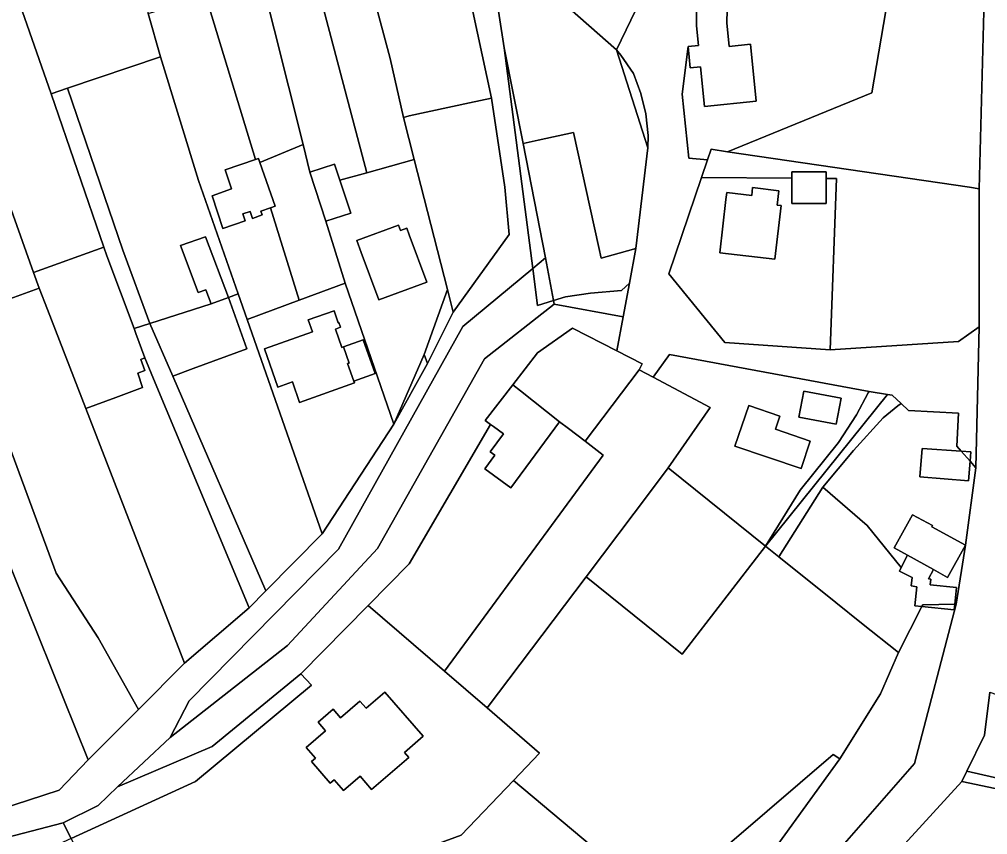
# Model space of a CAD drawing. Extents: x -502026 to -497664, y -1143484 to -1138019.
# Drawn here: x -498420.5 to -498249.6, y -1140148 to -1140004.1 of the extents above; entities that cross this region are included whole.
import ezdxf

# ---------------------------------------------------------------- set-up
doc = ezdxf.new("R2010")
doc.units = 0
for name, color, linetype in [('25', 7, 'Continuous'), ('37', 7, 'Continuous'), ('55', 7, 'Continuous'), ('7', 7, 'Continuous')]:
    doc.layers.add(name, color=color, linetype=linetype)

msp = doc.modelspace()

# ---------------------------------------------------------------- linework, layer by layer
at = {"layer": '25'}
for points in [[(-498291.96, -1139992.09), (-498288.93, -1139992.21), (-498288.25, -1140000.93), (-498267.19, -1140000.11), (-498270.07, -1140017.07), (-498295.56, -1140027.46), (-498298.43, -1140027.01), (-498299.07, -1140028.89), (-498302.35, -1140028.57), (-498303.54, -1140017.31), (-498302.47, -1140008.89), (-498302.1, -1140012.67), (-498300.28, -1140012.5), (-498299.57, -1140019.46), (-498290.47, -1140018.55), (-498291.48, -1140008.5), (-498295.21, -1140008.88), (-498295.63, -1140004.71), (-498295.53, -1140000.12), (-498297.68, -1139995.33), (-498297.74, -1139991.87)], [(-498260.48, -1139993.31), (-498250.05, -1139993.72), (-498251.1, -1140034.03), (-498252.81, -1140033.7), (-498295.56, -1140027.46), (-498270.07, -1140017.07), (-498267.19, -1140000.11), (-498288.25, -1140000.93), (-498288.93, -1139992.21)], [(-498315.09, -1140009.49), (-498309.61, -1140026.78), (-498311.73, -1140044.52), (-498314.63, -1140045.34), (-498317.82, -1140046.24), (-498318.23, -1140044.37), (-498322.68, -1140024.05), (-498328.92, -1140025.42), (-498331.61, -1140026), (-498334.94, -1140009.14), (-498336.7, -1139997.67), (-498324.89, -1140000.89)], [(-498343.92, -1140055.76), (-498344.92, -1140051.79), (-498350.8, -1140028.86), (-498352.71, -1140021.4), (-498351.7, -1140021.15), (-498341.03, -1140018.84), (-498337.15, -1140018.01), (-498334.82, -1140033.72), (-498334.05, -1140042.06)], [(-498295.56, -1140027.46), (-498252.81, -1140033.7), (-498251.1, -1140034.03), (-498251.1, -1140058.34), (-498254.75, -1140060.92), (-498277.4, -1140062.39), (-498276.3, -1140032.18), (-498278.14, -1140032.17), (-498278.15, -1140030.98), (-498284.2, -1140031.02), (-498284.19, -1140032.13), (-498300.13, -1140032.02), (-498299.07, -1140028.89), (-498298.43, -1140027.01)], [(-498284.19, -1140032.13), (-498284.16, -1140036.62), (-498278.11, -1140036.58), (-498278.14, -1140032.17), (-498276.3, -1140032.18), (-498277.4, -1140062.39), (-498295.98, -1140061.11), (-498305.9, -1140049.01), (-498300.13, -1140032.02)], [(-498286.47, -1140034.35), (-498291.1, -1140033.79), (-498291.26, -1140035.18), (-498295.67, -1140034.68), (-498295.81, -1140035.87), (-498296.89, -1140045.31), (-498287.2, -1140046.43), (-498286.08, -1140036.96), (-498286.79, -1140036.88)], [(-498380.29, -1140057.08), (-498367.04, -1140094.89), (-498376.98, -1140104.93), (-498393.41, -1140067.04), (-498389.8, -1140065.71), (-498380.37, -1140062.24), (-498383.6, -1140053.2), (-498381.87, -1140052.56)], [(-498270.56, -1140069.78), (-498270.69, -1140070.02), (-498272.8, -1140073.89), (-498275.95, -1140078.79), (-498282.74, -1140087.21), (-498288.83, -1140097.04), (-498306.03, -1140083.27), (-498298.59, -1140072.59), (-498308.63, -1140067.26), (-498305.74, -1140063.26)], [(-498308.63, -1140067.26), (-498298.59, -1140072.59), (-498306.03, -1140083.27), (-498309.13, -1140087.44), (-498320.49, -1140102.48), (-498337.94, -1140125.58), (-498345.45, -1140119.14), (-498317.48, -1140080.99), (-498320.64, -1140078.54), (-498311.13, -1140065.93)], [(-498275.47, -1140070.95), (-498282.05, -1140069.71), (-498282.92, -1140074.29), (-498276.34, -1140075.52)], [(-498280.96, -1140078.55), (-498287.09, -1140076.44), (-498286.3, -1140074.1), (-498291.79, -1140072.24), (-498294.25, -1140079.41), (-498282.53, -1140083.35)], [(-498320.64, -1140078.54), (-498317.48, -1140080.99), (-498345.45, -1140119.14), (-498358.95, -1140107.54), (-498351.71, -1140100.17), (-498337.34, -1140075.59), (-498336.83, -1140075.97), (-498335.08, -1140077.26), (-498337.39, -1140080.41), (-498336.58, -1140081), (-498338.35, -1140083.42), (-498333.76, -1140086.79), (-498325.18, -1140075.1), (-498323.57, -1140076.28)], [(-498288.83, -1140097.04), (-498303.51, -1140116.15), (-498320.49, -1140102.48), (-498309.13, -1140087.44), (-498306.03, -1140083.27)]]:
    msp.add_lwpolyline(points, close=True, dxfattribs=at)
at = {"layer": '37'}
for points in [[(-498352.71, -1140021.4), (-498350.8, -1140028.86), (-498359.16, -1140031.17), (-498369.3, -1139992.85), (-498360.57, -1139990.28), (-498355.03, -1140011.01)], [(-498359.16, -1140031.17), (-498363.93, -1140032.5), (-498364.86, -1140029.68), (-498369.23, -1140031.09), (-498370.38, -1140026.2), (-498378.09, -1139995.46), (-498369.3, -1139992.85)], [(-498370.38, -1140026.2), (-498378.04, -1140029.34), (-498378.29, -1140028.64), (-498378.82, -1140028.82), (-498387.59, -1139999.99), (-498387.92, -1139998.3), (-498378.09, -1139995.46)], [(-498414.84, -1140017.25), (-498405.56, -1140044.31), (-498418.01, -1140048.78), (-498433.69, -1140004.63), (-498420.78, -1140000.2)], [(-498378.82, -1140028.82), (-498384.17, -1140030.68), (-498383.03, -1140033.98), (-498386.48, -1140035.22), (-498384.57, -1140041.02), (-498380.64, -1140039.66), (-498381.06, -1140038.44), (-498379.77, -1140038.02), (-498379.35, -1140039.23), (-498377.61, -1140038.62), (-498377.85, -1140037.93), (-498376.17, -1140037.34), (-498371.1, -1140053.68), (-498380.29, -1140057.08), (-498381.87, -1140052.56), (-498388.89, -1140032.51), (-498395.57, -1140010.69), (-498397.75, -1140003.05), (-498387.59, -1139999.99)], [(-498381.87, -1140052.56), (-498383.6, -1140053.2), (-498387.63, -1140042.46), (-498392.03, -1140044.01), (-498388.94, -1140052.33), (-498387.57, -1140051.82), (-498386.63, -1140054.33), (-498397.43, -1140057.76), (-498402.2, -1140044.86), (-498412.01, -1140016.27), (-498395.57, -1140010.69), (-498388.89, -1140032.51)], [(-498397.43, -1140057.76), (-498400.23, -1140058.65), (-498405.04, -1140045.84), (-498405.56, -1140044.31), (-498414.84, -1140017.25), (-498412.01, -1140016.27), (-498402.2, -1140044.86)], [(-498369.23, -1140031.09), (-498366.39, -1140039.72), (-498363, -1140050.68), (-498371.1, -1140053.68), (-498376.17, -1140037.34), (-498375.33, -1140037.05), (-498378.04, -1140029.34), (-498370.38, -1140026.2)], [(-498343.92, -1140055.76), (-498348.44, -1140064.85), (-498349.04, -1140063.23), (-498344.92, -1140051.79)], [(-498379.94, -1140107.93), (-498391.35, -1140117.72), (-498408.76, -1140072.76), (-498403.43, -1140070.81), (-498398.73, -1140069.09), (-498399.58, -1140066.55), (-498398.31, -1140066.08), (-498399.03, -1140064.11), (-498398.33, -1140063.85), (-498396.49, -1140068.27)], [(-498348.44, -1140064.85), (-498354.41, -1140075.56), (-498349.04, -1140063.23)], [(-498408.36, -1140134.77), (-498413.47, -1140140.15), (-498424.15, -1140143.6), (-498439.14, -1140095.88), (-498425.83, -1140091.5)]]:
    msp.add_lwpolyline(points, close=True, dxfattribs=at)
at = {"layer": '55'}
for points in [[(-498475.72, -1139903.67), (-498468.54, -1139941.63), (-498465.55, -1139954.43), (-498457.33, -1139979.14), (-498451.44, -1139994.1), (-498445.81, -1140008.75), (-498430.63, -1140056.46), (-498429.55, -1140059.73), (-498414.01, -1140101.85), (-498406.6, -1140113.23), (-498399.47, -1140125.86), (-498408.36, -1140134.77), (-498425.83, -1140091.5), (-498440.06, -1140049.48), (-498447.8, -1140026.22), (-498450.51, -1140017.8), (-498452.72, -1140009.7), (-498454.43, -1140003.42), (-498463.07, -1139982.62), (-498469.91, -1139966.15), (-498470.57, -1139963.59), (-498475.92, -1139942.9), (-498477.58, -1139936.75), (-498487.19, -1139901.13)], [(-498249.22, -1140122.8), (-498250.18, -1140130.39), (-498253.29, -1140136.79), (-498254.17, -1140138.59), (-498278.21, -1140164.82), (-498292.45, -1140195.38), (-498294.19, -1140199.34), (-498295.14, -1140201.33), (-498297.91, -1140207.14), (-498301.36, -1140205.83), (-498294.38, -1140188.9), (-498281.07, -1140156.62), (-498262.53, -1140135.39), (-498255.2, -1140107.29), (-498253.54, -1140096.89), (-498251.7, -1140083.22), (-498251.1, -1140058.34), (-498251.1, -1140034.03), (-498250.05, -1139993.72), (-498245.93, -1139973.13)], [(-498424.15, -1140143.6), (-498413.47, -1140140.15), (-498408.36, -1140134.77), (-498399.47, -1140125.86), (-498391.35, -1140117.72), (-498379.94, -1140107.93), (-498376.98, -1140104.93), (-498367.04, -1140094.89), (-498354.41, -1140075.56), (-498348.44, -1140064.85), (-498343.92, -1140055.76), (-498334.05, -1140042.06), (-498334.82, -1140033.72), (-498337.15, -1140018.01), (-498345.38, -1139979.72)], [(-498336.7, -1139997.67), (-498334.94, -1140009.14), (-498329.9, -1140048.05), (-498342.23, -1140058.3), (-498364.15, -1140097.62), (-498390.54, -1140124.34), (-498393.87, -1140130.8), (-498403.14, -1140139.56), (-498406.6, -1140142.83), (-498412.76, -1140145.86), (-498425.44, -1140149.16)], [(-498301.03, -1140000.2), (-498301.01, -1140005.26), (-498300.67, -1140008.73), (-498302.47, -1140008.89), (-498303.54, -1140017.31), (-498302.35, -1140028.57), (-498299.07, -1140028.89), (-498300.13, -1140032.02), (-498305.9, -1140049.01), (-498295.98, -1140061.11), (-498277.4, -1140062.39), (-498254.75, -1140060.92), (-498251.1, -1140058.34), (-498251.7, -1140083.22), (-498252.72, -1140082.08), (-498252.58, -1140080.41), (-498254.31, -1140080.29), (-498255.09, -1140079.42), (-498254.77, -1140073.58), (-498263.6, -1140073.1), (-498264.88, -1140071.91), (-498266.48, -1140070.42), (-498267.31, -1140070.3), (-498270.56, -1140069.78), (-498305.74, -1140063.26), (-498308.63, -1140067.26), (-498311.13, -1140065.93), (-498310.61, -1140064.89), (-498315.04, -1140062.61), (-498313.93, -1140056.59), (-498312.82, -1140050.68), (-498311.73, -1140044.52), (-498309.61, -1140026.78), (-498309.55, -1140024.6), (-498309.95, -1140020.8), (-498310.85, -1140017.19), (-498312.14, -1140013.66), (-498314.33, -1140010.4), (-498315.09, -1140009.49), (-498310.87, -1140000.71)]]:
    msp.add_lwpolyline(points, dxfattribs=at)
for points in [[(-498337.15, -1140018.01), (-498341.03, -1140018.84), (-498351.7, -1140021.15), (-498352.71, -1140021.4), (-498355.03, -1140011.01), (-498360.57, -1139990.28), (-498363.92, -1139976.12), (-498346.12, -1139974.93), (-498345.38, -1139979.72)], [(-498319.77, -1139995.36), (-498310.87, -1140000.71), (-498315.09, -1140009.49), (-498324.89, -1140000.89), (-498336.7, -1139997.67), (-498333.95, -1139989.36)], [(-498297.74, -1139991.87), (-498297.68, -1139995.33), (-498295.53, -1140000.12), (-498295.63, -1140004.71), (-498295.21, -1140008.88), (-498291.48, -1140008.5), (-498290.47, -1140018.55), (-498299.57, -1140019.46), (-498300.28, -1140012.5), (-498302.1, -1140012.67), (-498302.47, -1140008.89), (-498300.67, -1140008.73), (-498301.01, -1140005.26), (-498301.03, -1140000.2), (-498301.17, -1139995.25), (-498301.24, -1139991.74)], [(-498418.01, -1140048.78), (-498416.97, -1140051.55), (-498430.63, -1140056.46), (-498445.81, -1140008.75), (-498433.69, -1140004.63)], [(-498331.61, -1140026), (-498327.63, -1140046.16), (-498329.9, -1140048.05), (-498334.94, -1140009.14)], [(-498309.61, -1140026.78), (-498315.09, -1140009.49), (-498314.33, -1140010.4), (-498312.14, -1140013.66), (-498310.85, -1140017.19), (-498309.95, -1140020.8), (-498309.55, -1140024.6)], [(-498311.73, -1140044.52), (-498312.82, -1140050.68), (-498314.21, -1140051.96), (-498319.71, -1140052.44), (-498324.14, -1140053.08), (-498326.21, -1140053.73), (-498327.63, -1140046.16), (-498331.61, -1140026), (-498328.92, -1140025.42), (-498322.68, -1140024.05), (-498318.23, -1140044.37), (-498317.82, -1140046.24), (-498314.63, -1140045.34)], [(-498378.04, -1140029.34), (-498375.33, -1140037.05), (-498376.17, -1140037.34), (-498377.85, -1140037.93), (-498377.61, -1140038.62), (-498379.35, -1140039.23), (-498379.77, -1140038.02), (-498381.06, -1140038.44), (-498380.64, -1140039.66), (-498384.57, -1140041.02), (-498386.48, -1140035.22), (-498383.03, -1140033.98), (-498384.17, -1140030.68), (-498378.82, -1140028.82), (-498378.29, -1140028.64)], [(-498344.92, -1140051.79), (-498349.04, -1140063.23), (-498354.41, -1140075.56), (-498363, -1140050.68), (-498366.39, -1140039.72), (-498362.02, -1140038.28), (-498363.93, -1140032.5), (-498359.16, -1140031.17), (-498350.8, -1140028.86)], [(-498363.93, -1140032.5), (-498362.02, -1140038.28), (-498366.39, -1140039.72), (-498369.23, -1140031.09), (-498364.86, -1140029.68)], [(-498278.14, -1140032.17), (-498278.11, -1140036.58), (-498284.16, -1140036.62), (-498284.19, -1140032.13), (-498284.2, -1140031.02), (-498278.15, -1140030.98)], [(-498286.47, -1140034.35), (-498286.79, -1140036.88), (-498286.08, -1140036.96), (-498287.2, -1140046.43), (-498296.89, -1140045.31), (-498295.81, -1140035.87), (-498295.67, -1140034.68), (-498291.26, -1140035.18), (-498291.1, -1140033.79)], [(-498353.59, -1140040.4), (-498353.23, -1140041.38), (-498352.09, -1140040.95), (-498351.67, -1140042.13), (-498348.56, -1140050.48), (-498357.04, -1140053.61), (-498360.16, -1140045.24), (-498360.93, -1140043.11)], [(-498353.59, -1140040.4), (-498360.93, -1140043.11), (-498360.16, -1140045.24), (-498357.04, -1140053.61), (-498348.56, -1140050.48), (-498351.67, -1140042.13), (-498352.09, -1140040.95), (-498353.23, -1140041.38)], [(-498383.6, -1140053.2), (-498386.63, -1140054.33), (-498387.57, -1140051.82), (-498388.94, -1140052.33), (-498392.03, -1140044.01), (-498387.63, -1140042.46)], [(-498400.23, -1140058.65), (-498399.9, -1140059.54), (-498398.33, -1140063.85), (-498399.03, -1140064.11), (-498398.31, -1140066.08), (-498399.58, -1140066.55), (-498398.73, -1140069.09), (-498403.43, -1140070.81), (-498408.76, -1140072.76), (-498415.52, -1140055.3), (-498416.97, -1140051.55), (-498418.01, -1140048.78), (-498405.56, -1140044.31), (-498405.04, -1140045.84)], [(-498326.21, -1140053.73), (-498329.05, -1140054.62), (-498329.9, -1140048.05), (-498327.63, -1140046.16)], [(-498326.21, -1140053.73), (-498326.09, -1140054.38), (-498338.4, -1140064.01), (-498357.27, -1140097.49), (-498373.14, -1140114.58), (-498393.87, -1140130.8), (-498390.54, -1140124.34), (-498364.15, -1140097.62), (-498342.23, -1140058.3), (-498329.9, -1140048.05), (-498329.05, -1140054.62)], [(-498354.41, -1140075.56), (-498367.04, -1140094.89), (-498380.29, -1140057.08), (-498371.1, -1140053.68), (-498363, -1140050.68)], [(-498313.93, -1140056.59), (-498326.09, -1140054.38), (-498326.21, -1140053.73), (-498324.14, -1140053.08), (-498319.71, -1140052.44), (-498314.21, -1140051.96), (-498312.82, -1140050.68)], [(-498313.93, -1140056.59), (-498315.04, -1140062.61), (-498322.89, -1140058.57), (-498329.04, -1140062.94), (-498333.43, -1140068.6), (-498338.3, -1140074.88), (-498337.34, -1140075.59), (-498351.71, -1140100.17), (-498358.95, -1140107.54), (-498370.82, -1140119.62), (-498386.48, -1140132.43), (-498403.14, -1140139.56), (-498393.87, -1140130.8), (-498373.14, -1140114.58), (-498357.27, -1140097.49), (-498338.4, -1140064.01), (-498326.09, -1140054.38)], [(-498393.41, -1140067.04), (-498397.43, -1140057.76), (-498386.63, -1140054.33), (-498383.6, -1140053.2), (-498380.37, -1140062.24), (-498389.8, -1140065.71)], [(-498363.3, -1140061.89), (-498362.29, -1140064.75), (-498362.57, -1140064.85), (-498361.49, -1140067.92), (-498361.37, -1140068.25), (-498371.02, -1140071.72), (-498372.28, -1140068.07), (-498374.89, -1140068.98), (-498377.23, -1140062.24), (-498368.76, -1140059.24), (-498369.49, -1140057.13), (-498364.94, -1140055.53), (-498364.21, -1140057.63), (-498364.09, -1140057.59), (-498363.79, -1140058.44), (-498364.72, -1140058.77), (-498363.58, -1140061.99)], [(-498361.49, -1140067.92), (-498357.71, -1140066.58), (-498359.8, -1140060.65), (-498363.3, -1140061.89), (-498363.58, -1140061.99), (-498364.72, -1140058.77), (-498363.79, -1140058.44), (-498364.09, -1140057.59), (-498364.21, -1140057.63), (-498364.94, -1140055.53), (-498369.49, -1140057.13), (-498368.76, -1140059.24), (-498377.23, -1140062.24), (-498374.89, -1140068.98), (-498372.28, -1140068.07), (-498371.02, -1140071.72), (-498361.37, -1140068.25)], [(-498393.41, -1140067.04), (-498376.98, -1140104.93), (-498379.94, -1140107.93), (-498396.49, -1140068.27), (-498398.33, -1140063.85), (-498399.9, -1140059.54), (-498400.23, -1140058.65), (-498397.43, -1140057.76)], [(-498315.04, -1140062.61), (-498310.61, -1140064.89), (-498311.13, -1140065.93), (-498320.64, -1140078.54), (-498323.57, -1140076.28), (-498325.18, -1140075.1), (-498332.08, -1140069.66), (-498333.43, -1140068.6), (-498329.04, -1140062.94), (-498322.89, -1140058.57)], [(-498361.49, -1140067.92), (-498362.57, -1140064.85), (-498362.29, -1140064.75), (-498363.3, -1140061.89), (-498359.8, -1140060.65), (-498357.71, -1140066.58)], [(-498325.18, -1140075.1), (-498333.76, -1140086.79), (-498338.35, -1140083.42), (-498336.58, -1140081), (-498337.39, -1140080.41), (-498335.08, -1140077.26), (-498336.83, -1140075.97), (-498337.34, -1140075.59), (-498338.3, -1140074.88), (-498333.43, -1140068.6), (-498332.08, -1140069.66)], [(-498275.47, -1140070.95), (-498276.34, -1140075.52), (-498282.92, -1140074.29), (-498282.05, -1140069.71)], [(-498264.88, -1140071.91), (-498265.45, -1140072.3), (-498268.05, -1140074.44), (-498273.32, -1140080.16), (-498278.71, -1140086.63), (-498280.13, -1140088.87), (-498286.5, -1140098.93), (-498288.83, -1140097.04), (-498267.31, -1140070.3), (-498266.48, -1140070.42)], [(-498280.96, -1140078.55), (-498282.53, -1140083.35), (-498294.25, -1140079.41), (-498291.79, -1140072.24), (-498286.3, -1140074.1), (-498287.09, -1140076.44)], [(-498254.31, -1140080.29), (-498261.19, -1140079.82), (-498261.58, -1140084.85), (-498253, -1140085.52), (-498252.72, -1140082.08), (-498251.7, -1140083.22), (-498253.54, -1140096.89), (-498259.47, -1140093.65), (-498259.35, -1140093.4), (-498262.9, -1140091.51), (-498266.13, -1140097.35), (-498263.8, -1140098.66), (-498264.87, -1140100.82), (-498270.89, -1140093.42), (-498278.71, -1140086.63), (-498273.32, -1140080.16), (-498268.05, -1140074.44), (-498265.45, -1140072.3), (-498264.88, -1140071.91), (-498263.6, -1140073.1), (-498254.77, -1140073.58), (-498255.09, -1140079.42)], [(-498254.31, -1140080.29), (-498252.72, -1140082.08), (-498253, -1140085.52), (-498261.58, -1140084.85), (-498261.19, -1140079.82)], [(-498252.72, -1140082.08), (-498254.31, -1140080.29), (-498252.58, -1140080.41)], [(-498253.54, -1140096.89), (-498256.71, -1140102.59), (-498259.21, -1140101.21), (-498263.8, -1140098.66), (-498266.13, -1140097.35), (-498262.9, -1140091.51), (-498259.35, -1140093.4), (-498259.47, -1140093.65)], [(-498255.2, -1140107.29), (-498255.44, -1140107.3), (-498255.1, -1140104.33), (-498259.76, -1140103.91), (-498259.66, -1140102.87), (-498260.06, -1140102.83), (-498259.21, -1140101.21), (-498256.71, -1140102.59), (-498253.54, -1140096.89)], [(-498259.21, -1140101.21), (-498260.06, -1140102.83), (-498259.66, -1140102.87), (-498259.76, -1140103.91), (-498255.1, -1140104.33), (-498255.44, -1140107.3), (-498261.08, -1140107.43), (-498261.22, -1140107.71), (-498262.49, -1140107.58), (-498262.11, -1140104.22), (-498263.14, -1140104.09), (-498262.96, -1140102.58), (-498265.19, -1140101.47), (-498264.87, -1140100.82), (-498263.8, -1140098.66)], [(-498212.56, -1140106.96), (-498230.04, -1140122.83), (-498246.36, -1140138.38), (-498253.29, -1140136.79), (-498250.18, -1140130.39), (-498249.22, -1140122.8), (-498239.72, -1140126.19), (-498235.79, -1140115.29), (-498232.06, -1140116.67), (-498230.66, -1140112.71), (-498230.85, -1140112.67), (-498229.5, -1140108.9), (-498230.01, -1140108.71), (-498225.05, -1140106.86), (-498219.6, -1140103.27)], [(-498294.38, -1140188.9), (-498296.91, -1140188.02), (-498289.98, -1140170.91), (-498296.08, -1140168.43), (-498291.86, -1140156.95), (-498275.69, -1140134.6), (-498268.53, -1140123.12), (-498265.34, -1140115.84), (-498261.22, -1140107.71), (-498255.56, -1140108.3), (-498255.44, -1140107.3), (-498255.2, -1140107.29), (-498262.53, -1140135.39), (-498281.07, -1140156.62)], [(-498261.22, -1140107.71), (-498261.08, -1140107.43), (-498255.44, -1140107.3), (-498255.56, -1140108.3)], [(-498411.35, -1140148.65), (-498412.76, -1140145.86), (-498406.6, -1140142.83), (-498403.14, -1140139.56), (-498386.48, -1140132.43), (-498370.82, -1140119.62), (-498368.94, -1140121.59), (-498389.42, -1140138.62)], [(-498355.99, -1140122.81), (-498349.2, -1140130.6), (-498352.54, -1140133.46), (-498351.75, -1140134.37), (-498358.33, -1140140.03), (-498360.37, -1140137.67), (-498363.3, -1140140.19), (-498364.92, -1140138.3), (-498365.61, -1140138.88), (-498368.93, -1140135.08), (-498368.24, -1140134.49), (-498369.89, -1140132.6), (-498366.48, -1140129.64), (-498367.78, -1140128.12), (-498365.11, -1140125.83), (-498363.8, -1140127.34), (-498360.4, -1140124.4), (-498359.29, -1140125.65)], [(-498211.94, -1140127.16), (-498212.67, -1140129.06), (-498219.29, -1140144.01), (-498220.1, -1140145.78), (-498254.17, -1140138.59), (-498253.29, -1140136.79), (-498246.36, -1140138.38), (-498221.2, -1140143.43), (-498213.77, -1140126.35)], [(-498220.1, -1140145.78), (-498234.45, -1140165.76), (-498264.16, -1140208.21), (-498267.09, -1140211.36), (-498292.45, -1140195.38), (-498278.21, -1140164.82), (-498254.17, -1140138.59)], [(-498411.35, -1140148.65), (-498420.33, -1140152.76), (-498462.65, -1140162.35), (-498458.36, -1140154.39), (-498425.44, -1140149.16), (-498412.76, -1140145.86)]]:
    msp.add_lwpolyline(points, close=True, dxfattribs=at)
at = {"layer": '7'}
for points in [[(-498436.13, -1139851.5), (-498434.38, -1139865.1), (-498426.99, -1139890.99), (-498422.66, -1139906.15), (-498415.54, -1139939.75), (-498409.72, -1139960.93), (-498403.22, -1139983.81), (-498397.75, -1140003.05), (-498395.57, -1140010.69), (-498412.01, -1140016.27), (-498414.84, -1140017.25), (-498420.78, -1140000.2), (-498437.03, -1139945.38), (-498466.78, -1139830.91)], [(-498408.76, -1140072.76), (-498391.35, -1140117.72), (-498399.47, -1140125.86), (-498406.6, -1140113.23), (-498414.01, -1140101.85), (-498429.55, -1140059.73), (-498430.63, -1140056.46), (-498416.97, -1140051.55), (-498415.52, -1140055.3)], [(-498267.31, -1140070.3), (-498288.83, -1140097.04), (-498282.74, -1140087.21), (-498275.95, -1140078.79), (-498272.8, -1140073.89), (-498270.69, -1140070.02), (-498270.56, -1140069.78)], [(-498264.87, -1140100.82), (-498265.19, -1140101.47), (-498262.96, -1140102.58), (-498263.14, -1140104.09), (-498262.11, -1140104.22), (-498262.49, -1140107.58), (-498261.22, -1140107.71), (-498265.34, -1140115.84), (-498271.9, -1140110.66), (-498276.4, -1140106.98), (-498286.5, -1140098.93), (-498280.13, -1140088.87), (-498278.71, -1140086.63), (-498270.89, -1140093.42)], [(-498286.5, -1140098.93), (-498276.4, -1140106.98), (-498271.9, -1140110.66), (-498265.34, -1140115.84), (-498268.53, -1140123.12), (-498275.69, -1140134.6), (-498276.88, -1140133.84), (-498306.42, -1140159.16), (-498314.46, -1140154.3), (-498316.11, -1140152.81), (-498333.3, -1140138.4), (-498328.69, -1140133.59), (-498337.94, -1140125.58), (-498320.49, -1140102.48), (-498303.51, -1140116.15), (-498288.83, -1140097.04)], [(-498345.45, -1140119.14), (-498337.94, -1140125.58), (-498328.69, -1140133.59), (-498333.3, -1140138.4), (-498342.5, -1140148.05), (-498400.76, -1140169.5), (-498411.35, -1140148.65), (-498389.42, -1140138.62), (-498368.94, -1140121.59), (-498370.82, -1140119.62), (-498358.95, -1140107.54)], [(-498355.99, -1140122.81), (-498359.29, -1140125.65), (-498360.4, -1140124.4), (-498363.8, -1140127.34), (-498365.11, -1140125.83), (-498367.78, -1140128.12), (-498366.48, -1140129.64), (-498369.89, -1140132.6), (-498368.24, -1140134.49), (-498368.93, -1140135.08), (-498365.61, -1140138.88), (-498364.92, -1140138.3), (-498363.3, -1140140.19), (-498360.37, -1140137.67), (-498358.33, -1140140.03), (-498351.75, -1140134.37), (-498352.54, -1140133.46), (-498349.2, -1140130.6)], [(-498275.69, -1140134.6), (-498291.86, -1140156.95), (-498296.08, -1140168.43), (-498302.57, -1140186.07), (-498313.69, -1140207.34), (-498326.5, -1140218.83), (-498333.2, -1140202.07), (-498306.81, -1140179.19), (-498306.59, -1140164.92), (-498306.42, -1140159.16), (-498276.88, -1140133.84)], [(-498316.11, -1140152.81), (-498388.45, -1140194.91), (-498400.76, -1140169.5), (-498342.5, -1140148.05), (-498333.3, -1140138.4)]]:
    msp.add_lwpolyline(points, close=True, dxfattribs=at)

doc.saveas('drawing.dxf')
